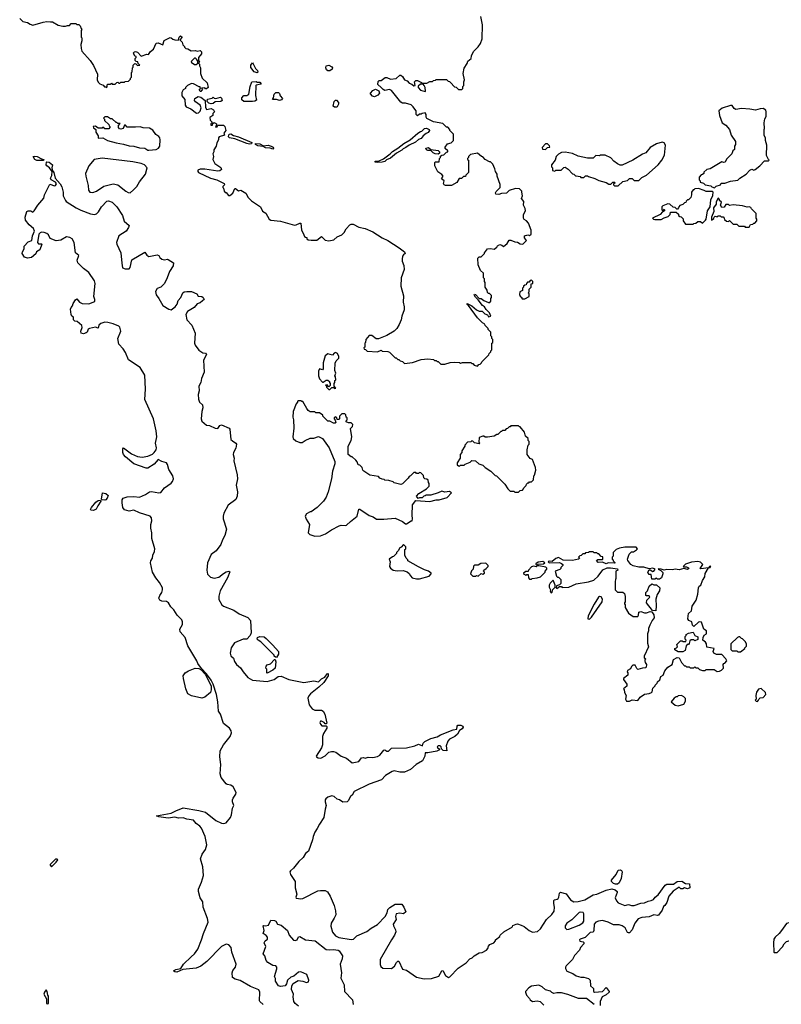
# Model space of a CAD drawing. Extents: x 2087054 to 2277909, y 548907 to 753496.
# Tile 367 of 444: x 2224943 to 2233101, y 622346 to 632890. Entities that reach past the tile are written whole.
import ezdxf

# ---------------------------------------------------------------- set-up
doc = ezdxf.new("R2010")
doc.units = 0

msp = doc.modelspace()

# ---------------------------------------------------------------- linework, layer by layer
at = {"layer": '0CON20XD'}
for points in [[(2224943, 632903), (2224975, 632871), (2225025, 632861), (2225055, 632841), (2225085, 632831), (2225195, 632863), (2225235, 632870), (2225272, 632868)], [(2225272, 632868), (2225296, 632866), (2225355, 632832), (2225405, 632820), (2225435, 632820), (2225455, 632830), (2225475, 632830), (2225495, 632850), (2225545, 632850), (2225555, 632840), (2225575, 632840), (2225590, 632825), (2225600, 632795), (2225610, 632785), (2225600, 632775), (2225600, 632705), (2225610, 632695), (2225610, 632665), (2225598, 632625), (2225601, 632581), (2225610, 632555), (2225698, 632455), (2225735, 632400), (2225777, 632307), (2225772, 632245), (2225785, 632220), (2225802, 632202), (2225838, 632188), (2225852, 632172), (2225865, 632170), (2225875, 632160), (2225885, 632200), (2225915, 632200), (2225925, 632210), (2225935, 632200), (2225965, 632200), (2225983, 632217), (2225995, 632220), (2226005, 632210), (2226015, 632210), (2226025, 632220), (2226065, 632220), (2226073, 632227), (2226107, 632233), (2226130, 632255), (2226130, 632265), (2226140, 632275), (2226140, 632325), (2226147, 632333), (2226150, 632375), (2226157, 632383), (2226160, 632405), (2226175, 632420), (2226188, 632418), (2226205, 632400), (2226230, 632405), (2226212, 632422), (2226208, 632438), (2226192, 632442), (2226180, 632455), (2226180, 632475), (2226190, 632485), (2226190, 632495), (2226175, 632500), (2226164, 632524), (2226163, 632537), (2226173, 632547), (2226185, 632550), (2226205, 632542), (2226245, 632500), (2226305, 632520), (2226322, 632518), (2226345, 632550), (2226378, 632575), (2226405, 632638), (2226425, 632642), (2226475, 632620), (2226492, 632668), (2226555, 632698), (2226567, 632697), (2226582, 632682), (2226603, 632673), (2226645, 632670), (2226652, 632705), (2226665, 632716), (2226682, 632705), (2226660, 632675), (2226685, 632650), (2226692, 632622), (2226710, 632605), (2226710, 632595), (2226722, 632582), (2226745, 632580), (2226778, 632558), (2226825, 632560), (2226845, 632552), (2226875, 632560), (2226890, 632545), (2226892, 632525), (2226860, 632485), (2226860, 632455), (2226870, 632435), (2226860, 632425), (2226870, 632415), (2226870, 632395), (2226880, 632375), (2226878, 632315), (2226898, 632265), (2226950, 632215), (2226960, 632165), (2226945, 632150), (2226935, 632150), (2226925, 632160), (2226892, 632158), (2226900, 632145), (2226885, 632120), (2226875, 632122), (2226870, 632135), (2226870, 632145), (2226880, 632155), (2226875, 632170), (2226865, 632170), (2226805, 632202), (2226783, 632207), (2226740, 632185), (2226720, 632165), (2226720, 632155), (2226695, 632140), (2226678, 632112), (2226680, 632075), (2226713, 632035), (2226717, 631975), (2226727, 631957), (2226777, 631937), (2226838, 631888), (2226858, 631892), (2226875, 631910), (2226887, 631945), (2226877, 631975), (2226825, 632009), (2226814, 632025), (2226820, 632045), (2226855, 632067), (2226885, 632059), (2226930, 632025), (2226932, 631955), (2226945, 631930), (2226995, 631938), (2227018, 631925), (2227028, 631902), (2227010, 631885), (2227010, 631865), (2226978, 631842), (2226983, 631813), (2227000, 631795), (2227000, 631785), (2226990, 631775), (2226992, 631762), (2227008, 631762), (2227012, 631778), (2227025, 631790), (2227050, 631775), (2227050, 631755), (2227040, 631745), (2227045, 631740), (2227058, 631742), (2227065, 631760), (2227125, 631760), (2227142, 631745), (2227152, 631705), (2227130, 631675), (2227138, 631655), (2227080, 631635), (2227073, 631627), (2227072, 631605), (2227055, 631570), (2227048, 631535), (2227022, 631495), (2227022, 631475), (2227012, 631455), (2227020, 631425), (2227012, 631395), (2227032, 631352), (2227097, 631307), (2227103, 631285), (2227088, 631272), (2227065, 631270), (2226925, 631290), (2226875, 631288), (2226852, 631278), (2226850, 631265), (2226860, 631255), (2226985, 631194), (2227054, 631174), (2227132, 631135), (2227137, 631123), (2227120, 631105), (2227120, 631095), (2227127, 631087), (2227133, 631053), (2227145, 631040), (2227155, 631040), (2227178, 631008), (2227195, 631008), (2227225, 631032), (2227248, 631082), (2227255, 631082), (2227285, 631058), (2227310, 631065), (2227365, 631032), (2227392, 630985), (2227425, 630952), (2227522, 630885), (2227545, 630840), (2227579, 630819), (2227614, 630754), (2227633, 630743), (2227735, 630732), (2227885, 630690), (2227905, 630692), (2227945, 630712), (2227955, 630710), (2227960, 630635), (2227980, 630605), (2227995, 630570), (2228005, 630560), (2228018, 630558), (2228020, 630545), (2228033, 630533), (2228065, 630528), (2228125, 630531), (2228175, 630567), (2228215, 630529), (2228255, 630522), (2228307, 630533), (2228345, 630564), (2228392, 630588), (2228418, 630612), (2228440, 630650), (2228480, 630695), (2228495, 630702), (2228515, 630701), (2228575, 630670), (2228645, 630655), (2228727, 630617), (2228826, 630555), (2228886, 630526), (2229009, 630449), (2229064, 630405), (2229072, 630385), (2229055, 630373), (2229045, 630357), (2229038, 630325), (2229040, 630305), (2229059, 630259), (2229060, 630215), (2229030, 630125), (2229027, 630035), (2229054, 629934), (2229049, 629865), (2229060, 629815), (2229060, 629785), (2229037, 629715), (2229030, 629675), (2229009, 629625), (2228983, 629585), (2228953, 629555), (2228875, 629507), (2228785, 629472), (2228763, 629473), (2228715, 629508), (2228685, 629510), (2228652, 629465), (2228647, 629433), (2228640, 629425), (2228640, 629385), (2228630, 629375), (2228632, 629362), (2228648, 629358), (2228665, 629340), (2228775, 629333), (2228815, 629350), (2228825, 629342), (2228887, 629337), (2228905, 629330), (2228965, 629270), (2228975, 629270), (2228995, 629250), (2229005, 629250), (2229018, 629238), (2229045, 629230), (2229065, 629210), (2229152, 629218), (2229245, 629250), (2229315, 629258), (2229375, 629250), (2229385, 629240), (2229405, 629240), (2229415, 629230), (2229425, 629230), (2229455, 629200), (2229495, 629200), (2229555, 629218), (2229605, 629222), (2229655, 629220), (2229665, 629212), (2229685, 629220), (2229775, 629220), (2229785, 629210), (2229798, 629208), (2229812, 629192), (2229845, 629180), (2229862, 629198), (2229875, 629200), (2229890, 629215), (2229892, 629228), (2229968, 629302), (2229970, 629315), (2229990, 629335), (2229990, 629345), (2230000, 629355), (2230000, 629425), (2230010, 629435), (2230010, 629465), (2230000, 629475), (2230000, 629495), (2229990, 629505), (2229990, 629545), (2229962, 629572), (2229960, 629585), (2229930, 629615), (2229925, 629630), (2229900, 629645), (2229847, 629697), (2229750, 629830), (2229735, 629840), (2229735, 629850), (2229750, 629845), (2229786, 629826), (2229835, 629782), (2229865, 629770), (2229895, 629770), (2229925, 629740), (2229955, 629730), (2229965, 629710), (2229990, 629715), (2229975, 629750), (2229938, 629788), (2229922, 629815), (2229901, 629831), (2229855, 629890), (2229825, 629918), (2229810, 629945), (2229815, 629950), (2229825, 629948), (2229866, 629906), (2229885, 629904), (2229915, 629884), (2229965, 629862), (2229977, 629863), (2229990, 629875), (2229990, 629905), (2229998, 629915), (2229997, 629937), (2229975, 629960), (2229965, 629960), (2229955, 629970), (2229950, 629995), (2229930, 630025), (2229930, 630075), (2229920, 630085), (2229920, 630115), (2229910, 630125), (2229910, 630175), (2229880, 630205), (2229852, 630265), (2229850, 630335), (2229865, 630350), (2229885, 630350), (2229898, 630362), (2229920, 630385), (2229920, 630395), (2229952, 630438), (2229985, 630440), (2230025, 630432), (2230052, 630455), (2230061, 630469), (2230085, 630482), (2230107, 630477), (2230125, 630460), (2230166, 630494), (2230185, 630528), (2230205, 630528), (2230245, 630510), (2230275, 630508), (2230305, 630490), (2230332, 630488), (2230370, 630525), (2230350, 630555), (2230350, 630575), (2230385, 630588), (2230405, 630580), (2230420, 630595), (2230420, 630635), (2230392, 630712), (2230370, 630735), (2230345, 630750), (2230340, 630765), (2230340, 630805), (2230360, 630845), (2230357, 630867), (2230340, 630905), (2230342, 630942), (2230318, 630975), (2230328, 631005), (2230322, 631045), (2230320, 631055), (2230295, 631080), (2230255, 631082), (2230185, 631062), (2230157, 631033), (2230105, 631030), (2230075, 631018), (2230042, 631022), (2230038, 631035), (2230045, 631050), (2230088, 631095), (2230088, 631125), (2230058, 631215), (2230056, 631236), (2230038, 631265), (2230032, 631295), (2230010, 631345), (2229985, 631370), (2229975, 631370), (2229930, 631395), (2229905, 631420), (2229890, 631425), (2229845, 631462), (2229773, 631447), (2229750, 631425), (2229750, 631415), (2229740, 631405), (2229740, 631395), (2229750, 631385), (2229750, 631255), (2229720, 631225), (2229718, 631212), (2229695, 631210), (2229675, 631190), (2229652, 631188), (2229624, 631146), (2229568, 631115), (2229505, 631114), (2229491, 631121), (2229483, 631135), (2229490, 631165), (2229460, 631185), (2229478, 631215), (2229465, 631232), (2229420, 631260), (2229390, 631325), (2229388, 631362), (2229395, 631370), (2229435, 631370), (2229440, 631405), (2229450, 631415), (2229452, 631428), (2229465, 631440), (2229487, 631443), (2229515, 631470), (2229530, 631475), (2229530, 631485), (2229502, 631512), (2229500, 631525), (2229525, 631560), (2229565, 631570), (2229590, 631595), (2229590, 631665), (2229552, 631702), (2229550, 631715), (2229528, 631738), (2229515, 631740), (2229477, 631777), (2229375, 631798), (2229304, 631834), (2229297, 631847), (2229298, 631875), (2229285, 631892), (2229253, 631887), (2229245, 631880), (2229225, 631880), (2229205, 631860), (2229190, 631875), (2229188, 631915), (2229175, 631932)], [(2229175, 631932), (2229158, 631958), (2229135, 631977), (2229075, 631997), (2229045, 631998), (2229025, 632008), (2228925, 632133), (2228905, 632143), (2228855, 632133), (2228835, 632142), (2228816, 632166), (2228780, 632195), (2228782, 632228), (2228795, 632240), (2228815, 632240), (2228858, 632272), (2228875, 632272), (2228915, 632252), (2228975, 632260), (2229015, 632297), (2229025, 632297), (2229043, 632283), (2229065, 632247), (2229094, 632234), (2229115, 632212), (2229145, 632200), (2229165, 632182), (2229180, 632185), (2229172, 632225), (2229185, 632238), (2229205, 632238), (2229248, 632218), (2229255, 632210), (2229305, 632210), (2229335, 632230), (2229365, 632230), (2229375, 632240), (2229397, 632243), (2229405, 632250), (2229515, 632250), (2229532, 632232), (2229545, 632230), (2229558, 632218), (2229602, 632172), (2229618, 632168), (2229642, 632142), (2229678, 632142), (2229690, 632155), (2229690, 632175), (2229700, 632185), (2229700, 632225), (2229708, 632245), (2229692, 632315), (2229705, 632370), (2229737, 632423), (2229742, 632445), (2229780, 632475), (2229782, 632505), (2229805, 632550), (2229855, 632600), (2229880, 632635), (2229897, 632685), (2229899, 632835), (2229883, 632925)], [(2226815, 632410), (2226835, 632412), (2226850, 632425), (2226850, 632445), (2226838, 632468), (2226825, 632480), (2226815, 632480), (2226782, 632448), (2226780, 632435), (2226815, 632410)], [(2227485, 632322), (2227455, 632332), (2227420, 632380), (2227419, 632405), (2227435, 632428), (2227445, 632418), (2227468, 632368), (2227489, 632345), (2227492, 632328), (2227485, 632322)], [(2228265, 632344), (2228245, 632344), (2228230, 632355), (2228221, 632375), (2228225, 632397), (2228255, 632402), (2228288, 632385), (2228294, 632375), (2228291, 632359), (2228265, 632344)], [(2227344, 632014), (2227322, 632032), (2227321, 632055), (2227345, 632080), (2227375, 632080), (2227396, 632094), (2227410, 632175), (2227430, 632225), (2227475, 632228), (2227485, 632220), (2227515, 632220), (2227530, 632205), (2227525, 632200), (2227475, 632190), (2227472, 632185), (2227468, 632078), (2227480, 632030), (2227462, 632018), (2227435, 632014), (2227344, 632014)], [(2228745, 632063), (2228721, 632071), (2228700, 632095), (2228700, 632105), (2228725, 632132), (2228755, 632148), (2228789, 632129), (2228798, 632105), (2228779, 632081), (2228745, 632063)], [(2229285, 632120), (2229290, 632125), (2229287, 632165), (2229277, 632187), (2229265, 632200), (2229235, 632200), (2229212, 632178), (2229210, 632165), (2229235, 632137), (2229285, 632120)], [(2226995, 631988), (2226970, 631995), (2226950, 632015), (2226955, 632040), (2227005, 632050), (2227015, 632060), (2227025, 632050), (2227045, 632048), (2227095, 632060), (2227105, 632050), (2227110, 632025), (2227097, 632013), (2227038, 632012), (2227015, 631992), (2226995, 631988)], [(2227725, 632024), (2227695, 632034), (2227650, 632035), (2227662, 632055), (2227668, 632092), (2227688, 632112), (2227715, 632110), (2227725, 632100), (2227732, 632075), (2227757, 632047), (2227747, 632033), (2227725, 632024)], [(2228335, 631952), (2228315, 631952), (2228302, 631965), (2228312, 632015), (2228325, 632030), (2228335, 632030), (2228358, 632005), (2228358, 631985), (2228343, 631957), (2228335, 631952)], [(2232385, 631090), (2232403, 631107), (2232448, 631122), (2232455, 631140), (2232495, 631140), (2232558, 631162), (2232635, 631173), (2232658, 631195), (2232723, 631237), (2232765, 631280), (2232785, 631288), (2232805, 631280), (2232820, 631285), (2232870, 631325), (2232922, 631378), (2232965, 631380), (2232970, 631385), (2232962, 631392), (2232942, 631435), (2232947, 631545), (2232932, 631595), (2232932, 631622), (2232918, 631655), (2232918, 631715), (2232922, 631725), (2232918, 631785), (2232923, 631827), (2232938, 631855), (2232940, 631905), (2232935, 631920), (2232905, 631938), (2232875, 631937), (2232825, 631920), (2232765, 631931), (2232675, 631938), (2232615, 631930), (2232595, 631940), (2232575, 631972), (2232555, 631973), (2232468, 631942), (2232432, 631915), (2232438, 631865), (2232468, 631785), (2232505, 631762), (2232546, 631716), (2232563, 631655), (2232610, 631585), (2232610, 631555), (2232600, 631535), (2232598, 631502), (2232580, 631485), (2232570, 631455), (2232512, 631398), (2232500, 631365), (2232485, 631360), (2232463, 631367), (2232337, 631293), (2232303, 631287), (2232272, 631258), (2232270, 631245), (2232258, 631232), (2232242, 631228), (2232220, 631205), (2232220, 631175), (2232230, 631165), (2232232, 631152), (2232268, 631138), (2232285, 631122), (2232345, 631110), (2232355, 631100), (2232385, 631090)], [(2226325, 631494), (2226405, 631502), (2226430, 631515), (2226444, 631535), (2226448, 631605), (2226445, 631627), (2226435, 631641), (2226401, 631661), (2226369, 631709), (2226335, 631728), (2226265, 631732), (2226235, 631742), (2226185, 631738), (2226095, 631740), (2226075, 631760), (2226065, 631760), (2226052, 631725), (2226025, 631717), (2226011, 631721), (2226002, 631735), (2226003, 631757), (2226018, 631778), (2225995, 631780), (2225985, 631790), (2225975, 631790), (2225935, 631830), (2225915, 631830), (2225885, 631850), (2225855, 631850), (2225840, 631835), (2225850, 631825), (2225852, 631812), (2225898, 631768), (2225900, 631755), (2225910, 631745), (2225910, 631735), (2225898, 631722), (2225855, 631720), (2225835, 631740), (2225825, 631730), (2225785, 631730), (2225755, 631750), (2225730, 631745), (2225732, 631732), (2225760, 631715), (2225760, 631685), (2225782, 631645), (2225785, 631620), (2225835, 631627), (2225885, 631597), (2225975, 631572), (2226055, 631558), (2226115, 631539), (2226165, 631535), (2226225, 631517), (2226283, 631513), (2226315, 631494), (2226325, 631494)], [(2228775, 631360), (2228750, 631365), (2228750, 631375), (2228795, 631380), (2228838, 631402), (2228911, 631455), (2228935, 631480), (2228995, 631514), (2229056, 631564), (2229125, 631603), (2229206, 631674), (2229235, 631692), (2229250, 631695), (2229280, 631725), (2229299, 631729), (2229328, 631715), (2229332, 631705), (2229319, 631681), (2229295, 631672), (2229265, 631647), (2229243, 631617), (2229213, 631607), (2229181, 631579), (2229115, 631548), (2229080, 631520), (2229052, 631508), (2229035, 631492), (2228980, 631460), (2228915, 631407), (2228872, 631388), (2228855, 631373), (2228825, 631363), (2228775, 631360)], [(2227405, 631558), (2227375, 631563), (2227246, 631616), (2227192, 631625), (2227181, 631635), (2227184, 631656), (2227190, 631665), (2227205, 631668), (2227232, 631652), (2227285, 631637), (2227430, 631575), (2227425, 631562), (2227405, 631558)], [(2227655, 631503), (2227625, 631513), (2227575, 631518), (2227552, 631532), (2227495, 631538), (2227470, 631555), (2227470, 631565), (2227515, 631560), (2227555, 631540), (2227604, 631546), (2227635, 631537), (2227658, 631525), (2227662, 631515), (2227655, 631503)], [(2229425, 631450), (2229393, 631453), (2229370, 631465), (2229345, 631490), (2229315, 631488), (2229300, 631495), (2229294, 631516), (2229322, 631522), (2229345, 631500), (2229425, 631490), (2229440, 631475), (2229438, 631462), (2229425, 631450)], [(2230575, 631500), (2230595, 631520), (2230620, 631525), (2230618, 631538), (2230595, 631560), (2230575, 631560), (2230538, 631522), (2230543, 631503), (2230575, 631500)], [(2231355, 631110), (2231402, 631158), (2231452, 631168), (2231475, 631190), (2231505, 631190), (2231525, 631170), (2231575, 631170), (2231605, 631200), (2231656, 631224), (2231780, 631335), (2231822, 631385), (2231849, 631441), (2231860, 631545), (2231845, 631570), (2231825, 631578), (2231765, 631562), (2231695, 631520), (2231650, 631465), (2231615, 631450), (2231510, 631385), (2231395, 631332), (2231373, 631333), (2231345, 631348), (2231307, 631377), (2231275, 631412), (2231215, 631438), (2231165, 631438), (2231155, 631432), (2231115, 631437), (2231085, 631408), (2231025, 631408), (2230925, 631428), (2230865, 631457), (2230785, 631472), (2230745, 631469), (2230715, 631452), (2230690, 631425), (2230680, 631385), (2230640, 631335), (2230640, 631315), (2230650, 631305), (2230650, 631275), (2230675, 631270), (2230685, 631280), (2230742, 631278), (2230772, 631308), (2230785, 631310), (2230819, 631289), (2230865, 631240), (2230877, 631237), (2230895, 631220), (2230905, 631220), (2230945, 631210), (2230955, 631200), (2230985, 631200), (2231005, 631220), (2231025, 631220), (2231035, 631210), (2231105, 631188), (2231145, 631168), (2231225, 631148), (2231255, 631130), (2231275, 631130), (2231295, 631150), (2231315, 631150), (2231320, 631145), (2231302, 631128), (2231302, 631122), (2231315, 631110), (2231355, 631110)], [(2225195, 631383), (2225125, 631384), (2225104, 631395), (2225089, 631425), (2225105, 631430), (2225129, 631425), (2225175, 631400), (2225200, 631395), (2225195, 631383)], [(2226125, 631038), (2226163, 631067), (2226198, 631105), (2226228, 631155), (2226292, 631235), (2226308, 631305), (2226280, 631335), (2226245, 631350), (2226155, 631370), (2225825, 631406), (2225740, 631395), (2225682, 631325), (2225648, 631245), (2225650, 631215), (2225678, 631115), (2225680, 631065), (2225695, 631043), (2225725, 631041), (2225764, 631054), (2225845, 631109), (2225945, 631134), (2225993, 631123), (2226080, 631055), (2226105, 631040), (2226125, 631038)], [(2226781, 622855), (2226816, 622885), (2226850, 622935), (2226892, 623035), (2226911, 623105), (2226962, 623225), (2226956, 623265), (2226908, 623385), (2226904, 623445), (2226875, 623485), (2226858, 623555), (2226860, 623580), (2226892, 623655), (2226911, 623725), (2226905, 623820), (2226880, 623905), (2226896, 623954), (2226933, 624005), (2226946, 624055), (2226928, 624145), (2226891, 624231), (2226874, 624255), (2226834, 624284), (2226805, 624318), (2226735, 624329), (2226694, 624344), (2226645, 624341), (2226605, 624351), (2226535, 624341), (2226434, 624354), (2226410, 624365), (2226565, 624392), (2226615, 624419), (2226695, 624449), (2226863, 624423), (2226934, 624404), (2227045, 624313), (2227105, 624286), (2227125, 624282), (2227155, 624290), (2227201, 624345), (2227213, 624377), (2227224, 624446), (2227238, 624475), (2227223, 624515), (2227224, 624536), (2227230, 624555), (2227259, 624595), (2227260, 624615), (2227231, 624675), (2227205, 624694), (2227165, 624700), (2227155, 624708), (2227100, 624775), (2227092, 624815), (2227096, 624915), (2227086, 624996), (2227090, 625060), (2227125, 625125), (2227199, 625215), (2227212, 625255), (2227208, 625275), (2227189, 625305), (2227126, 625355), (2227093, 625455), (2227074, 625485), (2227066, 625585), (2227050, 625665), (2227015, 625775), (2226995, 625818), (2226945, 625886), (2226891, 625941), (2226852, 625995), (2226841, 626025), (2226744, 626184), (2226714, 626275), (2226662, 626335), (2226659, 626365), (2226687, 626413), (2226687, 626443), (2226680, 626465), (2226631, 626515), (2226595, 626570), (2226561, 626601), (2226537, 626645), (2226515, 626659), (2226465, 626662), (2226443, 626675), (2226433, 626695), (2226444, 626725), (2226466, 626755), (2226474, 626784), (2226472, 626805), (2226442, 626865), (2226402, 626915), (2226364, 626975), (2226344, 627075), (2226349, 627095), (2226367, 627125), (2226370, 627155), (2226388, 627195), (2226392, 627225), (2226360, 627335), (2226357, 627395), (2226346, 627445), (2226347, 627483), (2226359, 627525), (2226356, 627556), (2226340, 627575), (2226225, 627608), (2226165, 627639), (2226115, 627627), (2226065, 627640), (2226046, 627666), (2226039, 627715), (2226041, 627749), (2226050, 627765), (2226095, 627780), (2226165, 627784), (2226225, 627777), (2226290, 627805), (2226335, 627836), (2226355, 627838), (2226435, 627822), (2226454, 627826), (2226495, 627878), (2226565, 627928), (2226580, 627945), (2226589, 627975), (2226584, 628005), (2226541, 628075), (2226526, 628126), (2226515, 628146), (2226465, 628160), (2226425, 628181), (2226385, 628129), (2226315, 628088), (2226297, 628087), (2226165, 628133), (2226075, 628209), (2226056, 628235), (2226049, 628255), (2226046, 628294), (2226055, 628307), (2226140, 628240), (2226205, 628211), (2226255, 628204), (2226315, 628216), (2226365, 628239), (2226384, 628255), (2226404, 628285), (2226408, 628305), (2226398, 628355), (2226412, 628425), (2226405, 628488), (2226377, 628617), (2226283, 628823), (2226292, 628935), (2226283, 629085), (2226235, 629165), (2226109, 629249), (2226076, 629326), (2226050, 629365), (2226004, 629415), (2225996, 629475), (2226028, 629555), (2226017, 629597), (2226005, 629609), (2225945, 629635), (2225888, 629648), (2225855, 629650), (2225813, 629637), (2225792, 629618), (2225785, 629588), (2225755, 629598), (2225690, 629585), (2225678, 629575), (2225667, 629545), (2225655, 629537), (2225625, 629528), (2225602, 629535), (2225598, 629555), (2225613, 629595), (2225610, 629615), (2225557, 629657), (2225535, 629662), (2225520, 629675), (2225520, 629705), (2225500, 629715), (2225493, 629733), (2225488, 629792), (2225493, 629807), (2225510, 629825), (2225515, 629850), (2225541, 629889), (2225555, 629900), (2225584, 629864), (2225612, 629852), (2225683, 629847), (2225747, 629873), (2225748, 629895), (2225737, 629925), (2225753, 630065), (2225746, 630095), (2225682, 630182), (2225625, 630226), (2225565, 630288), (2225557, 630315), (2225578, 630365), (2225541, 630395), (2225526, 630505), (2225504, 630544), (2225479, 630559), (2225445, 630564), (2225385, 630528), (2225335, 630521), (2225268, 630548), (2225250, 630585), (2225235, 630599), (2225205, 630612), (2225176, 630614), (2225161, 630609), (2225149, 630595), (2225133, 630505), (2225145, 630490), (2225175, 630490), (2225180, 630485), (2225160, 630425), (2225122, 630405), (2225115, 630383), (2225068, 630342), (2225028, 630338), (2224995, 630348), (2224970, 630385), (2224972, 630405), (2224990, 630435), (2224992, 630465), (2225035, 630512), (2225073, 630527), (2225081, 630575), (2225100, 630625), (2225090, 630655), (2225045, 630692), (2225007, 630745), (2225003, 630775), (2225021, 630835), (2225035, 630842), (2225064, 630844), (2225085, 630830), (2225098, 630842), (2225136, 630905), (2225200, 630980), (2225210, 631015), (2225265, 631130), (2225315, 631110), (2225328, 631115), (2225337, 631133), (2225325, 631150), (2225280, 631175), (2225272, 631195), (2225287, 631223), (2225290, 631265), (2225263, 631303), (2225232, 631325), (2225228, 631335), (2225230, 631365), (2225235, 631370), (2225260, 631365), (2225296, 631336), (2225289, 631305), (2225290, 631285), (2225300, 631265), (2225309, 631255), (2225323, 631193), (2225375, 631133), (2225395, 631100), (2225408, 631042), (2225408, 631005), (2225434, 630954), (2225442, 630942), (2225547, 630877), (2225599, 630849), (2225700, 630810), (2225745, 630804), (2225765, 630811), (2225788, 630832), (2225819, 630885), (2225875, 630946), (2225895, 630949), (2225935, 630937), (2225985, 630885), (2226043, 630795), (2226063, 630733), (2226114, 630685), (2226110, 630665), (2226085, 630626), (2226005, 630575), (2225981, 630505), (2225982, 630485), (2226025, 630395), (2226036, 630284), (2226045, 630232), (2226072, 630222), (2226115, 630222), (2226128, 630235), (2226145, 630318), (2226285, 630400), (2226305, 630370), (2226325, 630353), (2226415, 630373), (2226432, 630365), (2226445, 630343), (2226466, 630326), (2226495, 630319), (2226525, 630326), (2226535, 630323), (2226592, 630285), (2226587, 630255), (2226546, 630194), (2226522, 630125), (2226495, 630067), (2226455, 630026), (2226415, 630012), (2226399, 629981), (2226404, 629945), (2226434, 629905), (2226475, 629831), (2226539, 629789), (2226567, 629783), (2226610, 629815), (2226629, 629845), (2226640, 629885), (2226668, 629915), (2226690, 629965), (2226705, 629976), (2226735, 629981), (2226785, 629981), (2226840, 629955), (2226855, 629928), (2226895, 629927), (2226909, 629915), (2226918, 629895), (2226902, 629878), (2226875, 629857), (2226845, 629848), (2226813, 629807), (2226740, 629765), (2226724, 629735), (2226735, 629678), (2226788, 629618), (2226823, 629535), (2226816, 629425), (2226824, 629405), (2226862, 629352), (2226903, 629323), (2226935, 629320), (2226943, 629305), (2226912, 629245), (2226919, 629115), (2226892, 629048), (2226882, 629005), (2226861, 628965), (2226866, 628915), (2226856, 628875), (2226860, 628825), (2226869, 628795), (2226900, 628765), (2226903, 628735), (2226894, 628696), (2226887, 628615), (2226895, 628592), (2226945, 628549), (2226975, 628543), (2227036, 628516), (2227065, 628512), (2227087, 628543), (2227105, 628552), (2227187, 628515), (2227194, 628505), (2227204, 628395), (2227222, 628382), (2227257, 628357), (2227266, 628345), (2227259, 628301), (2227233, 628255), (2227231, 628235), (2227239, 628195), (2227236, 628165), (2227273, 628017), (2227276, 627975), (2227260, 627905), (2227275, 627835), (2227273, 627787), (2227258, 627752), (2227177, 627693), (2227128, 627605), (2227121, 627575), (2227123, 627545), (2227158, 627435), (2227140, 627365), (2227115, 627321), (2227098, 627272), (2227047, 627203), (2226995, 627162), (2226953, 627075), (2226947, 626995), (2226954, 626954), (2226985, 626922), (2227025, 626908), (2227075, 626922), (2227125, 626961), (2227155, 626977), (2227184, 626984), (2227195, 626978), (2227169, 626915), (2227090, 626775), (2227076, 626716), (2227075, 626683), (2227109, 626625), (2227125, 626609), (2227236, 626566), (2227295, 626528), (2227385, 626487), (2227414, 626455), (2227422, 626325), (2227412, 626295), (2227375, 626258), (2227338, 626255), (2227245, 626218), (2227208, 626165), (2227198, 626108), (2227205, 626079), (2227234, 626054), (2227245, 626018), (2227265, 625986), (2227309, 625949), (2227335, 625905), (2227385, 625845), (2227435, 625817), (2227595, 625802), (2227668, 625825), (2227712, 625858), (2227745, 625861), (2227825, 625823), (2227985, 625792), (2228095, 625812), (2228145, 625801), (2228175, 625830), (2228210, 625850), (2228235, 625885), (2228248, 625888), (2228248, 625865), (2228199, 625791), (2228147, 625743), (2228058, 625672), (2228040, 625650), (2228031, 625625), (2228043, 625553), (2228075, 625510), (2228105, 625497), (2228176, 625496), (2228194, 625484), (2228213, 625455), (2228232, 625358), (2228225, 625350), (2228215, 625350), (2228204, 625364), (2228175, 625379), (2228165, 625378), (2228159, 625365), (2228164, 625345), (2228179, 625329)], [(2232155, 630700), (2232163, 630707), (2232185, 630710), (2232205, 630730), (2232235, 630730), (2232255, 630710), (2232288, 630742), (2232297, 630755), (2232310, 630845), (2232340, 630885), (2232347, 630963), (2232367, 631007), (2232370, 631045), (2232365, 631050), (2232295, 631050), (2232275, 631062), (2232212, 631082), (2232175, 631080), (2232165, 631070), (2232155, 631070), (2232140, 631045), (2232140, 631015), (2232130, 630985), (2232105, 630960), (2232095, 630960), (2232082, 630948), (2232078, 630932), (2232062, 630928), (2232045, 630910), (2232015, 630900), (2232002, 630888), (2232000, 630875), (2231988, 630862), (2231982, 630862), (2231965, 630880), (2231942, 630882), (2231906, 630916), (2231885, 630918), (2231833, 630897), (2231820, 630885), (2231820, 630855), (2231825, 630850), (2231835, 630850), (2231845, 630860), (2231850, 630855), (2231850, 630845), (2231840, 630835), (2231828, 630832), (2231804, 630806), (2231722, 630765), (2231733, 630753), (2231745, 630750), (2231815, 630751), (2231845, 630769), (2231888, 630782), (2231910, 630805), (2231915, 630830), (2231975, 630830), (2231998, 630808), (2232000, 630795), (2232012, 630782), (2232028, 630778), (2232048, 630758), (2232050, 630735), (2232075, 630700), (2232155, 630700)], [(2232755, 630670), (2232772, 630698), (2232795, 630700), (2232805, 630710), (2232818, 630712), (2232840, 630735), (2232840, 630755), (2232830, 630765), (2232830, 630815), (2232780, 630865), (2232775, 630880), (2232755, 630888), (2232735, 630882), (2232685, 630898), (2232585, 630908), (2232545, 630900), (2232535, 630910), (2232505, 630910), (2232488, 630882), (2232465, 630880), (2232450, 630905), (2232460, 630935), (2232440, 630955), (2232440, 630965), (2232428, 630978), (2232420, 630975), (2232403, 630935), (2232402, 630915), (2232373, 630875), (2232377, 630837), (2232354, 630776), (2232352, 630742), (2232378, 630762), (2232380, 630775), (2232392, 630788), (2232415, 630780), (2232425, 630790), (2232445, 630790), (2232455, 630780), (2232478, 630778), (2232490, 630765), (2232492, 630752), (2232512, 630732), (2232535, 630730), (2232545, 630740), (2232585, 630700), (2232625, 630700), (2232645, 630680), (2232705, 630680), (2232715, 630670), (2232755, 630670)], [(2230325, 629900), (2230355, 629902), (2230400, 629925), (2230400, 629955), (2230390, 629965), (2230400, 629975), (2230400, 630005), (2230420, 630025), (2230420, 630060), (2230440, 630065), (2230440, 630085), (2230425, 630100), (2230412, 630098), (2230400, 630080), (2230382, 630078), (2230370, 630065), (2230368, 630052), (2230352, 630048), (2230340, 630035), (2230340, 630025), (2230330, 630015), (2230328, 629992), (2230300, 629975), (2230298, 629948), (2230305, 629930), (2230320, 629915), (2230320, 629905), (2230325, 629900)], [(2228265, 628930), (2228285, 628950), (2228305, 628950), (2228315, 628940), (2228330, 628945), (2228310, 628965), (2228310, 628995), (2228320, 629005), (2228320, 629025), (2228330, 629035), (2228327, 629067), (2228320, 629075), (2228328, 629105), (2228320, 629135), (2228323, 629213), (2228332, 629238), (2228360, 629265), (2228360, 629285), (2228346, 629316), (2228325, 629328), (2228311, 629319), (2228295, 629298), (2228245, 629312), (2228215, 629292), (2228194, 629215), (2228195, 629150), (2228188, 629142), (2228155, 629150), (2228143, 629125), (2228142, 629075), (2228153, 629043), (2228185, 629010), (2228195, 629010), (2228225, 629030), (2228245, 629030), (2228260, 629015), (2228260, 629005), (2228270, 628995), (2228268, 628972), (2228255, 628960), (2228235, 628980), (2228220, 628975), (2228230, 628965), (2228230, 628955), (2228255, 628930), (2228265, 628930)], [(2228105, 627360), (2228165, 627364), (2228218, 627385), (2228282, 627428), (2228365, 627471), (2228385, 627476), (2228435, 627472), (2228445, 627478), (2228485, 627518), (2228556, 627574), (2228575, 627650), (2228585, 627650), (2228685, 627580), (2228730, 627565), (2228765, 627543), (2228845, 627541), (2228965, 627553), (2229045, 627518), (2229075, 627492), (2229087, 627493), (2229135, 627522), (2229148, 627522), (2229152, 627545), (2229147, 627585), (2229150, 627695), (2229185, 627740), (2229335, 627732), (2229405, 627748), (2229435, 627748), (2229520, 627775), (2229568, 627825), (2229545, 627838), (2229495, 627832), (2229465, 627840), (2229427, 627823), (2229345, 627800), (2229295, 627800), (2229285, 627790), (2229272, 627788), (2229255, 627770), (2229225, 627770), (2229212, 627762), (2229192, 627788), (2229220, 627815), (2229300, 627865), (2229330, 627895), (2229330, 627925), (2229320, 627935), (2229318, 627958), (2229305, 627970), (2229282, 627972), (2229270, 627985), (2229268, 628008), (2229238, 628038), (2229225, 628040), (2229215, 628030), (2229195, 628030), (2229185, 628040), (2229165, 628040), (2229130, 628005), (2229115, 628000), (2229105, 627980), (2229045, 627920), (2229025, 627912), (2228955, 627930), (2228945, 627940), (2228897, 627957), (2228855, 627960), (2228847, 627967), (2228825, 627970), (2228802, 627982), (2228785, 628000), (2228693, 628013), (2228630, 628055), (2228618, 628068), (2228610, 628095), (2228585, 628120), (2228570, 628125), (2228557, 628157), (2228543, 628173), (2228505, 628210), (2228495, 628210), (2228462, 628235), (2228462, 628325), (2228492, 628385), (2228500, 628425), (2228488, 628512), (2228507, 628533), (2228510, 628555), (2228492, 628572), (2228465, 628572), (2228440, 628585), (2228440, 628595), (2228450, 628605), (2228450, 628625), (2228440, 628635), (2228438, 628658), (2228425, 628670), (2228392, 628668), (2228370, 628645), (2228370, 628615), (2228365, 628610), (2228345, 628610), (2228340, 628625), (2228322, 628638), (2228310, 628625), (2228310, 628615), (2228322, 628602), (2228328, 628575), (2228322, 628568), (2228305, 628568), (2228265, 628590), (2228245, 628590), (2228190, 628645), (2228190, 628655), (2228155, 628680), (2228115, 628680), (2228105, 628690), (2228055, 628690), (2228034, 628704), (2228018, 628725), (2227975, 628800), (2227965, 628800), (2227955, 628810), (2227925, 628810), (2227920, 628805), (2227920, 628795), (2227903, 628777), (2227872, 628695), (2227870, 628635), (2227877, 628605), (2227878, 628515), (2227868, 628425), (2227872, 628405), (2227899, 628379), (2227945, 628362), (2227967, 628363), (2228000, 628385), (2228055, 628408), (2228095, 628408), (2228145, 628428), (2228188, 628405), (2228257, 628307), (2228318, 628158), (2228319, 628135), (2228294, 628055), (2228283, 627975), (2228248, 627835), (2228224, 627776), (2228198, 627735), (2228130, 627665), (2228065, 627620), (2228055, 627620), (2228015, 627598), (2228002, 627575), (2228013, 627543), (2228048, 627485), (2228034, 627394), (2228049, 627379), (2228105, 627360)], [(2230285, 627830), (2230305, 627850), (2230328, 627852), (2230340, 627865), (2230342, 627878), (2230368, 627902), (2230372, 627918), (2230385, 627930), (2230395, 627930), (2230405, 627940), (2230425, 627940), (2230448, 627962), (2230450, 628005), (2230457, 628013), (2230470, 628065), (2230468, 628095), (2230435, 628180), (2230412, 628192), (2230380, 628235), (2230380, 628285), (2230390, 628335), (2230400, 628345), (2230400, 628375), (2230390, 628385), (2230390, 628405), (2230362, 628432), (2230350, 628475), (2230305, 628530), (2230295, 628530), (2230285, 628540), (2230205, 628540), (2230195, 628530), (2230185, 628530), (2230168, 628512), (2230152, 628508), (2230138, 628492), (2230115, 628490), (2230105, 628480), (2230095, 628480), (2230065, 628450), (2230055, 628450), (2230025, 628430), (2229955, 628418), (2229928, 628418), (2229915, 628430), (2229905, 628430), (2229863, 628417), (2229860, 628365), (2229870, 628355), (2229865, 628350), (2229815, 628360), (2229798, 628378), (2229785, 628380), (2229775, 628370), (2229740, 628365), (2229710, 628335), (2229710, 628325), (2229680, 628275), (2229680, 628255), (2229660, 628235), (2229660, 628195), (2229630, 628145), (2229630, 628125), (2229642, 628112), (2229655, 628110), (2229665, 628120), (2229705, 628120), (2229715, 628130), (2229768, 628152), (2229785, 628170), (2229825, 628168), (2229860, 628135), (2229905, 628120), (2229930, 628095), (2229990, 628055), (2230035, 628010), (2230050, 628005), (2230140, 627915), (2230170, 627865), (2230195, 627840), (2230235, 627840), (2230245, 627830), (2230285, 627830)], [(2225855, 627744), (2225828, 627748), (2225820, 627755), (2225830, 627825), (2225866, 627816), (2225889, 627795), (2225881, 627765), (2225865, 627747), (2225855, 627744)], [(2225735, 627634), (2225705, 627638), (2225701, 627645), (2225711, 627665), (2225758, 627725), (2225785, 627741), (2225810, 627745), (2225812, 627735), (2225779, 627685), (2225762, 627648), (2225735, 627634)], [(2229193, 626903), (2229225, 626904), (2229328, 626932), (2229350, 626955), (2229350, 626965), (2229320, 626985), (2229278, 626998), (2229215, 627030), (2229100, 627095), (2229100, 627105), (2229083, 627123), (2229070, 627155), (2229070, 627215), (2229080, 627225), (2229080, 627245), (2229055, 627270), (2229028, 627242), (2229014, 627236), (2228997, 627203), (2228980, 627185), (2228980, 627175), (2228948, 627142), (2228935, 627140), (2228900, 627115), (2228912, 627085), (2228904, 627035), (2228915, 627017), (2228945, 626997), (2228985, 626990), (2229051, 626991), (2229095, 626978), (2229115, 626960), (2229128, 626935), (2229148, 626915), (2229193, 626903)], [(2231475, 625592), (2231505, 625608), (2231565, 625600), (2231590, 625635), (2231635, 625668), (2231686, 625674), (2231710, 625685), (2231717, 625693), (2231725, 625730), (2231750, 625755), (2231750, 625765), (2231770, 625785), (2231775, 625800), (2231798, 625822), (2231810, 625855), (2231835, 625870), (2231852, 625918), (2231885, 625958), (2231933, 625987), (2231945, 626038), (2231985, 626060), (2232008, 626058), (2232030, 626005), (2232065, 625970), (2232075, 625970), (2232085, 625960), (2232115, 625960), (2232125, 625950), (2232165, 625950), (2232175, 625960), (2232185, 625950), (2232205, 625950), (2232225, 625930), (2232255, 625920), (2232285, 625920), (2232295, 625930), (2232383, 625933), (2232415, 625912), (2232437, 625913), (2232460, 625925), (2232480, 625945), (2232478, 625985), (2232484, 625996), (2232495, 626000), (2232517, 626023), (2232507, 626045), (2232465, 626092), (2232407, 626093), (2232377, 626107), (2232372, 626125), (2232380, 626155), (2232302, 626172), (2232298, 626205), (2232288, 626225), (2232260, 626245), (2232262, 626275), (2232275, 626300), (2232300, 626315), (2232300, 626345), (2232270, 626365), (2232245, 626440), (2232225, 626442), (2232215, 626437), (2232165, 626392), (2232148, 626408), (2232143, 626443), (2232110, 626455), (2232098, 626475), (2232108, 626532), (2232139, 626561), (2232145, 626610), (2232187, 626673), (2232207, 626737), (2232212, 626805), (2232222, 626825), (2232240, 626835), (2232257, 626885), (2232282, 626925), (2232285, 626960), (2232320, 627020), (2232340, 627025), (2232345, 627038), (2232332, 627035), (2232320, 627020), (2232238, 627008), (2232230, 627015), (2232260, 627055), (2232235, 627080), (2232205, 627090), (2232138, 627082), (2232075, 627060), (2232050, 627035), (2232055, 627030), (2232085, 627032), (2232105, 627022), (2232110, 627015), (2232095, 627001), (2232055, 627012), (2232005, 626999), (2231965, 627007), (2231935, 627000), (2231875, 627003), (2231845, 626997), (2231815, 627006), (2231785, 627008), (2231780, 627005), (2231811, 626991), (2231832, 626972), (2231833, 626955), (2231818, 626915), (2231795, 626900), (2231775, 626900), (2231765, 626908), (2231745, 626900), (2231715, 626900), (2231708, 626948), (2231685, 626950), (2231673, 626963), (2231672, 626975), (2231685, 627000), (2231695, 627000), (2231725, 626980), (2231736, 626984), (2231750, 627005), (2231725, 627017), (2231685, 627010), (2231628, 627028), (2231575, 627029), (2231515, 627043), (2231490, 627055), (2231458, 627098), (2231452, 627115), (2231470, 627165), (2231495, 627190), (2231517, 627193), (2231548, 627212), (2231560, 627225), (2231545, 627240), (2231425, 627240), (2231368, 627232), (2231333, 627217), (2231300, 627185), (2231300, 627145), (2231290, 627135), (2231290, 627115), (2231300, 627105), (2231300, 627095), (2231320, 627075), (2231315, 627070), (2231247, 627073), (2231225, 627064), (2231185, 627080), (2231138, 627078), (2231122, 627098), (2231135, 627110), (2231185, 627110), (2231190, 627115), (2231188, 627138), (2231172, 627142), (2231145, 627170), (2231135, 627170), (2231125, 627180), (2231095, 627180), (2231085, 627190), (2231045, 627190), (2231037, 627183), (2231005, 627180), (2230995, 627170), (2230975, 627170), (2230958, 627152), (2230942, 627148), (2230930, 627135), (2230940, 627120), (2230928, 627112), (2230865, 627100), (2230765, 627103), (2230715, 627130), (2230685, 627121), (2230645, 627090), (2230615, 627092), (2230602, 627085), (2230613, 627073), (2230725, 627077), (2230748, 627068), (2230760, 627055), (2230760, 627045), (2230740, 627025), (2230740, 627015), (2230729, 627001), (2230680, 626985), (2230692, 626932), (2230705, 626920), (2230715, 626920), (2230740, 626895), (2230738, 626852), (2230725, 626840), (2230692, 626828), (2230690, 626805), (2230695, 626800), (2230725, 626820), (2230745, 626820), (2230755, 626810), (2230825, 626812), (2230905, 626850), (2231035, 626872), (2231092, 626888), (2231139, 626931), (2231190, 627000), (2231235, 627019), (2231271, 627021), (2231345, 627008), (2231350, 626995), (2231330, 626985), (2231328, 626965), (2231330, 626905), (2231323, 626897), (2231320, 626875), (2231320, 626785), (2231345, 626760), (2231405, 626760), (2231420, 626745), (2231430, 626715), (2231430, 626655), (2231420, 626645), (2231420, 626635), (2231430, 626625), (2231430, 626595), (2231464, 626534), (2231515, 626500), (2231565, 626500), (2231572, 626515), (2231576, 626544), (2231595, 626553), (2231635, 626540), (2231655, 626540), (2231695, 626552), (2231715, 626550), (2231737, 626517), (2231740, 626485), (2231718, 626455), (2231692, 626405), (2231678, 626372), (2231678, 626345), (2231668, 626315), (2231668, 626215), (2231677, 626175), (2231630, 626075), (2231630, 626055), (2231650, 626045), (2231640, 626035), (2231640, 626025), (2231643, 626005), (2231658, 625985), (2231652, 625955), (2231645, 625948), (2231614, 625946), (2231565, 625931), (2231552, 625942), (2231535, 625978), (2231512, 625978), (2231497, 625965), (2231485, 625940), (2231455, 625920), (2231450, 625905), (2231457, 625897), (2231458, 625872), (2231412, 625835), (2231410, 625825), (2231447, 625773), (2231447, 625753), (2231410, 625725), (2231417, 625717), (2231420, 625685), (2231440, 625655), (2231433, 625613), (2231443, 625593), (2231475, 625592)], [(2229825, 626930), (2229835, 626940), (2229855, 626932), (2229885, 626960), (2229905, 626952), (2229920, 626965), (2229920, 626975), (2229910, 626985), (2229913, 626997), (2229938, 627012), (2229960, 627035), (2229960, 627045), (2229935, 627070), (2229883, 627067), (2229855, 627050), (2229815, 627050), (2229803, 627037), (2229800, 627005), (2229783, 626987), (2229770, 626955), (2229795, 626930), (2229825, 626930)], [(2230485, 627050), (2230495, 627060), (2230555, 627062), (2230568, 627075), (2230545, 627090), (2230495, 627080), (2230470, 627065), (2230470, 627055), (2230485, 627050)], [(2230425, 626900), (2230433, 626907), (2230486, 626914), (2230520, 626925), (2230570, 626975), (2230570, 626985), (2230590, 627005), (2230588, 627018), (2230577, 627027), (2230505, 627042), (2230485, 627042), (2230475, 627032), (2230445, 627038), (2230425, 627030), (2230394, 626996), (2230388, 626982), (2230365, 626980), (2230340, 626965), (2230342, 626952), (2230355, 626950), (2230365, 626940), (2230375, 626950), (2230388, 626948), (2230392, 626912), (2230405, 626900), (2230425, 626900)], [(2230635, 626753), (2230645, 626760), (2230655, 626790), (2230680, 626815), (2230680, 626835), (2230658, 626888), (2230625, 626857), (2230614, 626835), (2230614, 626815), (2230628, 626785), (2230625, 626770), (2230635, 626753)], [(2231755, 626560), (2231722, 626562), (2231658, 626645), (2231662, 626675), (2231692, 626705), (2231685, 626720), (2231655, 626720), (2231650, 626725), (2231650, 626755), (2231667, 626773), (2231686, 626824), (2231715, 626850), (2231735, 626840), (2231765, 626840), (2231798, 626805), (2231797, 626773), (2231772, 626735), (2231758, 626685), (2231762, 626615), (2231755, 626560)], [(2231045, 626470), (2231069, 626491), (2231181, 626655), (2231186, 626685), (2231170, 626710), (2231155, 626713), (2231143, 626707), (2231095, 626632), (2231032, 626505), (2231029, 626475), (2231045, 626470)], [(2232045, 626120), (2231995, 626120), (2231962, 626142), (2231962, 626158), (2231978, 626162), (2231990, 626175), (2231982, 626198), (2232022, 626238), (2232038, 626238), (2232045, 626230), (2232078, 626232), (2232080, 626245), (2232070, 626255), (2232070, 626285), (2232080, 626295), (2232080, 626305), (2232105, 626320), (2232155, 626330), (2232174, 626294), (2232205, 626280), (2232208, 626252), (2232175, 626240), (2232165, 626248), (2232135, 626248), (2232122, 626238), (2232115, 626210), (2232105, 626200), (2232092, 626198), (2232080, 626185), (2232070, 626135), (2232045, 626120)], [(2227695, 626060), (2227682, 626062), (2227670, 626075), (2227670, 626085), (2227525, 626228), (2227497, 626247), (2227488, 626258), (2227490, 626275), (2227515, 626286), (2227560, 626280), (2227584, 626264), (2227655, 626193), (2227714, 626124), (2227716, 626095), (2227695, 626060)], [(2232665, 626120), (2232710, 626155), (2232710, 626165), (2232727, 626183), (2232728, 626205), (2232715, 626230), (2232685, 626260), (2232673, 626263), (2232655, 626280), (2232645, 626280), (2232630, 626275), (2232560, 626205), (2232560, 626145), (2232575, 626130), (2232625, 626130), (2232635, 626120), (2232665, 626120)], [(2227595, 625892), (2227590, 625895), (2227590, 625935), (2227580, 625945), (2227582, 625968), (2227595, 625980), (2227628, 625992), (2227672, 626038), (2227678, 626038), (2227688, 626015), (2227680, 625945), (2227655, 625923), (2227595, 625892)], [(2226895, 625623), (2226785, 625648), (2226745, 625672), (2226724, 625724), (2226696, 625836), (2226693, 625865), (2226716, 625895), (2226751, 625919), (2226823, 625947), (2226862, 625942), (2226888, 625928), (2226930, 625880), (2226994, 625755), (2226995, 625715), (2226985, 625685), (2226925, 625635), (2226895, 625623)], [(2232845, 625590), (2232858, 625602), (2232862, 625618), (2232873, 625627), (2232905, 625632), (2232936, 625665), (2232933, 625685), (2232885, 625727), (2232855, 625722), (2232835, 625690), (2232827, 625655), (2232830, 625615), (2232820, 625605), (2232832, 625592), (2232845, 625590)], [(2231995, 625543), (2232055, 625562), (2232076, 625594), (2232075, 625620), (2232055, 625640), (2232032, 625652), (2231995, 625650), (2231985, 625640), (2231975, 625640), (2231954, 625626), (2231920, 625585), (2231965, 625548), (2231995, 625543)], [(2228179, 625329), (2228225, 625330), (2228232, 625322), (2228233, 625303), (2228198, 625245), (2228188, 625215), (2228186, 625125), (2228177, 625093), (2228120, 625005), (2228122, 624995), (2228140, 624985), (2228167, 624983), (2228215, 625007), (2228254, 625046), (2228284, 625054), (2228305, 625052), (2228330, 625045), (2228385, 625002), (2228445, 624982), (2228505, 624933), (2228575, 624948), (2228603, 624987), (2228625, 624990), (2228645, 624982), (2228675, 624994), (2228725, 624989), (2228775, 625001), (2228802, 625015), (2228845, 625068), (2228855, 625070), (2228875, 625058), (2228892, 625058), (2228925, 625088), (2229085, 625093), (2229174, 625114), (2229215, 625131), (2229257, 625113), (2229266, 625144), (2229281, 625159), (2229345, 625194), (2229415, 625211), (2229449, 625231), (2229585, 625284), (2229627, 625293), (2229628, 625325), (2229635, 625336), (2229667, 625337), (2229688, 625325), (2229692, 625315), (2229683, 625297), (2229653, 625277), (2229631, 625239), (2229603, 625215), (2229548, 625185), (2229528, 625165), (2229510, 625115), (2229518, 625062), (2229480, 625065), (2229462, 625082), (2229458, 625105), (2229447, 625115), (2229425, 625114), (2229416, 625105), (2229417, 625095), (2229438, 625078), (2229438, 625072), (2229412, 625058), (2229315, 625038), (2229285, 625040), (2229282, 625005), (2229256, 624954), (2229190, 624915), (2229128, 624862), (2229063, 624833), (2229015, 624832), (2228955, 624846), (2228932, 624838), (2228862, 624795), (2228820, 624750), (2228685, 624704), (2228524, 624626), (2228503, 624587), (2228485, 624570), (2228462, 624525), (2228450, 624515), (2228405, 624512), (2228370, 624535), (2228344, 624544), (2228311, 624571), (2228285, 624579), (2228245, 624566), (2228221, 624545), (2228214, 624535), (2228214, 624515), (2228227, 624475), (2228214, 624436), (2228202, 624345), (2228153, 624275), (2228131, 624229), (2228105, 624191), (2228086, 624145), (2228081, 624109), (2228035, 623987), (2228005, 623960), (2227980, 623920), (2227934, 623875), (2227877, 623803), (2227843, 623777), (2227838, 623765), (2227844, 623735), (2227892, 623662), (2227892, 623595), (2227913, 623527), (2227901, 623495), (2227905, 623482), (2227955, 623474), (2227975, 623478), (2228135, 623561), (2228165, 623566), (2228215, 623566), (2228241, 623551), (2228269, 623505), (2228312, 623405), (2228326, 623346), (2228328, 623305), (2228313, 623267), (2228280, 623215), (2228274, 623184), (2228295, 623120), (2228325, 623081), (2228362, 623062), (2228495, 623042), (2228520, 623045), (2228555, 623080), (2228660, 623125), (2228707, 623163), (2228775, 623202), (2228858, 623285), (2228878, 623325), (2228885, 623360), (2228907, 623383), (2228965, 623418), (2229035, 623420), (2229057, 623387), (2229078, 623335), (2229055, 623314), (2229014, 623324), (2228974, 623316), (2228969, 623285), (2228976, 623254), (2228944, 623205), (2228946, 623185), (2228970, 623145), (2228973, 623123), (2228957, 623085), (2228924, 623036), (2228803, 622825), (2228803, 622773), (2228812, 622752), (2228832, 622732), (2228925, 622730), (2228958, 622755), (2228978, 622795), (2228995, 622810), (2229005, 622810), (2229044, 622724), (2229085, 622712), (2229195, 622636), (2229275, 622619), (2229355, 622624), (2229432, 622648), (2229465, 622703), (2229475, 622708), (2229504, 622655), (2229535, 622633), (2229549, 622641), (2229638, 622735), (2229725, 622792), (2229765, 622832), (2229790, 622845), (2229810, 622865), (2229865, 622898), (2229895, 622902), (2229943, 622927), (2229957, 622943), (2229965, 622970), (2229980, 622985), (2230020, 623005), (2230040, 623025), (2230040, 623035), (2230086, 623074), (2230090, 623085), (2230127, 623123), (2230220, 623175), (2230225, 623190), (2230260, 623205), (2230275, 623208), (2230315, 623192), (2230345, 623178), (2230400, 623135), (2230435, 623120), (2230490, 623125), (2230522, 623155), (2230587, 623255), (2230642, 623308), (2230667, 623345), (2230673, 623385), (2230663, 623427), (2230663, 623457), (2230670, 623465), (2230699, 623471), (2230709, 623481), (2230718, 623495), (2230724, 623536), (2230734, 623546), (2230795, 623528), (2230844, 623464), (2230877, 623443), (2230925, 623447), (2230995, 623464), (2231085, 623517), (2231125, 623527), (2231225, 623568), (2231285, 623582), (2231321, 623571), (2231342, 623555), (2231344, 623545), (2231322, 623485), (2231335, 623454), (2231355, 623434), (2231425, 623404), (2231465, 623416), (2231495, 623404), (2231525, 623403), (2231595, 623429), (2231636, 623434), (2231675, 623451), (2231707, 623457), (2231732, 623468), (2231748, 623495), (2231781, 623519), (2231858, 623622), (2231875, 623634), (2231947, 623633), (2231985, 623660), (2232035, 623666), (2232075, 623640), (2232118, 623638), (2232120, 623595), (2232095, 623584), (2232065, 623592), (2232045, 623584), (2232025, 623584), (2232005, 623600), (2231943, 623557), (2231895, 623505), (2231874, 623436), (2231854, 623406), (2231838, 623395), (2231824, 623355), (2231785, 623302), (2231775, 623297), (2231735, 623304), (2231685, 623283), (2231605, 623277), (2231568, 623262), (2231531, 623215), (2231505, 623145), (2231475, 623112), (2231465, 623110), (2231455, 623116), (2231429, 623165), (2231396, 623186), (2231365, 623196), (2231305, 623197), (2231247, 623225), (2231185, 623244), (2231142, 623238), (2231113, 623227), (2231096, 623205), (2231093, 623137), (2231085, 623120), (2231055, 623117), (2230999, 623061), (2230947, 623045), (2230940, 623035), (2230944, 623024), (2230980, 623015), (2230987, 623007), (2230987, 622993), (2230950, 622955), (2230940, 622925), (2230885, 622868), (2230864, 622826), (2230795, 622760), (2230788, 622745), (2230788, 622728), (2230805, 622702), (2230866, 622676), (2230905, 622650), (2230955, 622638), (2230985, 622638), (2231035, 622622), (2231052, 622605), (2231058, 622545), (2231088, 622515), (2231090, 622485), (2231098, 622478), (2231185, 622484), (2231225, 622528), (2231258, 622485), (2231257, 622475), (2231225, 622446), (2231183, 622425), (2231162, 622375), (2231162, 622335)], [(2225285, 623820), (2225335, 623870), (2225350, 623895), (2225345, 623900), (2225325, 623900), (2225270, 623845), (2225270, 623835), (2225285, 623820)], [(2231325, 623633), (2231305, 623641), (2231283, 623663), (2231281, 623675), (2231332, 623738), (2231355, 623782), (2231376, 623786), (2231389, 623779), (2231396, 623765), (2231386, 623695), (2231363, 623647), (2231345, 623634), (2231325, 623633)], [(2230805, 623149), (2230825, 623152), (2230934, 623195), (2230975, 623220), (2230984, 623236), (2230984, 623315), (2230979, 623329), (2230955, 623334), (2230935, 623328), (2230858, 623252), (2230804, 623215), (2230787, 623185), (2230787, 623165), (2230805, 623149)], [(2227928, 622328), (2227894, 622355), (2227878, 622378), (2227871, 622425), (2227877, 622455), (2227854, 622505), (2227857, 622545), (2227871, 622569), (2227925, 622602), (2227975, 622594), (2228015, 622579), (2228035, 622588), (2228040, 622605), (2228017, 622665), (2227955, 622694), (2227930, 622690), (2227881, 622649), (2227848, 622638), (2227810, 622605), (2227802, 622565), (2227788, 622545), (2227735, 622537), (2227715, 622543), (2227682, 622595), (2227683, 622623), (2227672, 622645), (2227697, 622725), (2227697, 622745), (2227685, 622758), (2227655, 622762), (2227600, 622795), (2227583, 622815), (2227570, 622865), (2227552, 622885), (2227578, 622965), (2227562, 623005), (2227572, 623025), (2227598, 623045), (2227598, 623055), (2227597, 623065), (2227582, 623082), (2227550, 623105), (2227563, 623135), (2227550, 623185), (2227555, 623190), (2227575, 623187), (2227608, 623195), (2227634, 623246), (2227672, 623245), (2227686, 623236), (2227706, 623206), (2227745, 623192), (2227812, 623135), (2227831, 623085), (2227875, 623033), (2227895, 623030), (2227915, 623038), (2227931, 623069), (2227945, 623072), (2228006, 623036), (2228107, 623027), (2228225, 622932), (2228265, 622928), (2228305, 622932), (2228355, 622925), (2228365, 622919), (2228400, 622865), (2228398, 622835), (2228377, 622775), (2228389, 622685), (2228382, 622625), (2228420, 622555), (2228423, 622485), (2228506, 622395), (2228514, 622344)], [(2233055, 622900), (2233115, 622960), (2233130, 622995), (2233155, 623020), (2233195, 623030), (2233225, 623060), (2233235, 623080), (2233237, 623135), (2233230, 623195), (2233205, 623227), (2233155, 623212), (2233103, 623137), (2233076, 623104), (2233034, 623066), (2233022, 623045), (2233018, 623005), (2233020, 622905), (2233025, 622900), (2233055, 622900)], [(2227551, 622345), (2227516, 622375), (2227512, 622385), (2227516, 622475), (2227505, 622500), (2227415, 622536), (2227305, 622601), (2227250, 622615), (2227223, 622633), (2227220, 622685), (2227225, 622710), (2227256, 622744), (2227260, 622775), (2227216, 622904), (2227209, 622955), (2227184, 622984), (2227155, 622990), (2227105, 622964), (2226949, 622805), (2226885, 622756), (2226835, 622732), (2226692, 622718), (2226625, 622692), (2226604, 622694), (2226592, 622705), (2226615, 622720), (2226669, 622731), (2226698, 622775), (2226781, 622855)], [(2231097, 622345), (2231015, 622407), (2230930, 622410), (2230815, 622453), (2230745, 622470), (2230695, 622470), (2230663, 622463), (2230642, 622472), (2230627, 622487), (2230575, 622500), (2230540, 622535), (2230505, 622552), (2230425, 622540), (2230395, 622522), (2230362, 622485), (2230360, 622475), (2230370, 622445), (2230405, 622410), (2230410, 622395), (2230435, 622378), (2230485, 622382), (2230518, 622378), (2230558, 622338)], [(2225245, 622350), (2225250, 622355), (2225250, 622435), (2225243, 622443), (2225238, 622485), (2225225, 622500), (2225208, 622475), (2225203, 622455), (2225230, 622405), (2225230, 622355), (2225245, 622350)]]:
    msp.add_lwpolyline(points, dxfattribs=at)

doc.saveas('drawing.dxf')
